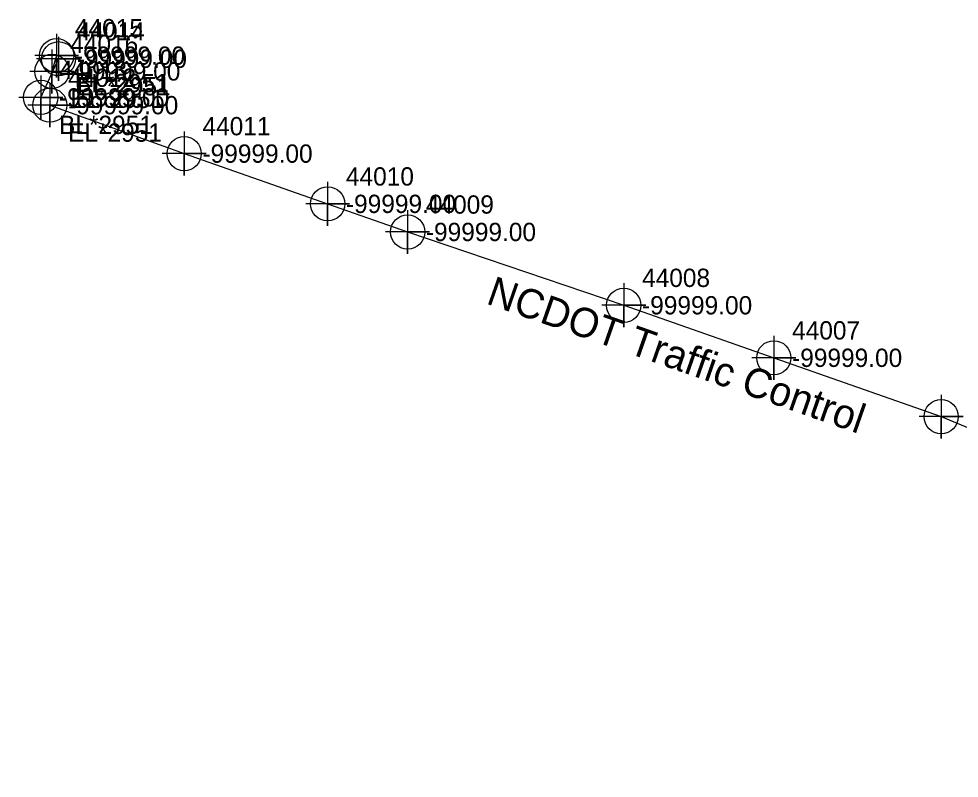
# Model space of a CAD drawing. Extents: x 2083698 to 2094313, y 743246 to 752873.
# Drawn here: x 2091161.9 to 2091290.5, y 747326.3 to 747430.1 of the extents above; entities that cross this region are included whole.
import ezdxf

# ---------------------------------------------------------------- set-up
doc = ezdxf.new("R2010")
doc.units = 0
for name, color, linetype in [('Exist Property Iron Pin Leader', 7, 'Continuous'), ('Exist Property Iron Pin Text', 7, 'Continuous'), ('Exist Property Monument Leader', 7, 'Continuous'), ('Exist Property Monument Text', 7, 'Continuous'), ('Exist Utilities Power UG Cable SUE LOS B', 7, 'Continuous'), ('Exist Utilities Power UG Cable SUE LOS B Text', 7, 'Continuous')]:
    doc.layers.add(name, color=color, linetype=linetype)

msp = doc.modelspace()

# ---------------------------------------------------------------- linework, layer by layer
at = {"layer": 'Exist Property Iron Pin Text'}
for points in [[(2091167.09, 747428.04), (2091167.09, 747422.04), (2091167.09, 747425.04), (2091170.09, 747425.04), (2091164.09, 747425.04)], [(2091167.35, 747427.61), (2091167.35, 747421.61), (2091167.35, 747424.61), (2091170.35, 747424.61), (2091164.35, 747424.61)], [(2091166.45, 747425.88), (2091166.45, 747419.88), (2091166.45, 747422.88), (2091169.45, 747422.88), (2091163.45, 747422.88)], [(2091164.92, 747422.33), (2091164.92, 747416.33), (2091164.92, 747419.33), (2091167.92, 747419.33), (2091161.92, 747419.33)], [(2091166.16, 747421.27), (2091166.16, 747415.27), (2091166.16, 747418.27), (2091169.16, 747418.27), (2091163.16, 747418.27)], [(2091184.53, 747414.65), (2091184.53, 747408.65), (2091184.53, 747411.65), (2091187.53, 747411.65), (2091181.53, 747411.65)], [(2091204.14, 747407.78), (2091204.14, 747401.78), (2091204.14, 747404.78), (2091207.14, 747404.78), (2091201.14, 747404.78)], [(2091215.07, 747403.94), (2091215.07, 747397.94), (2091215.07, 747400.94), (2091218.07, 747400.94), (2091212.07, 747400.94)], [(2091244.62, 747393.92), (2091244.62, 747387.92), (2091244.62, 747390.92), (2091247.62, 747390.92), (2091241.62, 747390.92)], [(2091265.13, 747386.74), (2091265.13, 747380.74), (2091265.13, 747383.74), (2091268.13, 747383.74), (2091262.13, 747383.74)], [(2091288.01, 747378.7), (2091288.01, 747372.7), (2091288.01, 747375.7), (2091291.01, 747375.7), (2091285.01, 747375.7)]]:
    msp.add_lwpolyline(points, dxfattribs=at)
for centre in [(2091167.09, 747425.04), (2091167.35, 747424.61), (2091166.45, 747422.88), (2091164.92, 747419.33), (2091166.16, 747418.27), (2091184.53, 747411.65), (2091204.14, 747404.78), (2091215.07, 747400.94), (2091244.62, 747390.92), (2091265.13, 747383.74), (2091288.01, 747375.7)]:
    msp.add_circle(centre, 2.34, dxfattribs=at)
at = {"layer": 'Exist Utilities Power UG Cable SUE LOS B'}
for p, q in [((2091164.92, 747419.33), (2091167.35, 747424.61)), ((2091167.09, 747425.04), (2091166.45, 747422.88))]:
    msp.add_line(p, q, dxfattribs=at)
msp.add_lwpolyline([(2091166.16, 747418.27), (2091184.53, 747411.65), (2091204.14, 747404.78), (2091215.07, 747400.94), (2091244.62, 747390.92), (2091265.13, 747383.74), (2091288.01, 747375.7), (2091299.7, 747370.83), (2091311.59, 747366.74), (2091324.04, 747361.87), (2091331.05, 747357.75), (2091341.55, 747350.22), (2091348.92, 747342.58), (2091355.05, 747336.54), (2091355.96, 747334.83), (2091355.18, 747331.88), (2091352.29, 747326.28)], dxfattribs=at)

# ---------------------------------------------------------------- texts
at = {"layer": 'Exist Property Iron Pin Leader'}
for s, p in [('44015', (2091169.59, 747427.54)), ('44014', (2091169.85, 747427.11)), ('44016', (2091168.95, 747425.38)), ('44013', (2091167.42, 747421.83)), ('44012', (2091168.66, 747420.77)), ('44011', (2091187.03, 747414.15)), ('44010', (2091206.64, 747407.28)), ('44009', (2091217.57, 747403.44)), ('44008', (2091247.12, 747393.42)), ('44007', (2091267.63, 747386.24))]:
    msp.add_text(s, height=2.5, dxfattribs=at).set_placement(p)
at = {"layer": 'Exist Property Monument Leader'}
for s, p in [('BL*2951', (2091169.59, 747420.04)), ('EL*2951', (2091169.85, 747419.61)), ('EL*2951', (2091168.95, 747417.88)), ('BL*2951', (2091167.42, 747414.33)), ('EL*2951', (2091168.66, 747413.27))]:
    msp.add_text(s, height=2.5, dxfattribs=at).set_placement(p)
at = {"layer": 'Exist Property Monument Text'}
for p in [(2091169.59, 747423.79), (2091169.85, 747423.36), (2091168.95, 747421.63), (2091167.42, 747418.08), (2091168.66, 747417.02), (2091187.03, 747410.4), (2091206.64, 747403.53), (2091217.57, 747399.69), (2091247.12, 747389.67), (2091267.63, 747382.49)]:
    msp.add_text('-99999.00', height=2.5, dxfattribs=at).set_placement(p)
at = {"layer": 'Exist Utilities Power UG Cable SUE LOS B Text'}
msp.add_text('NCDOT Traffic Control', height=4, rotation=340.727, dxfattribs=at).set_placement((2091225.66, 747391.19))

doc.saveas('drawing.dxf')
